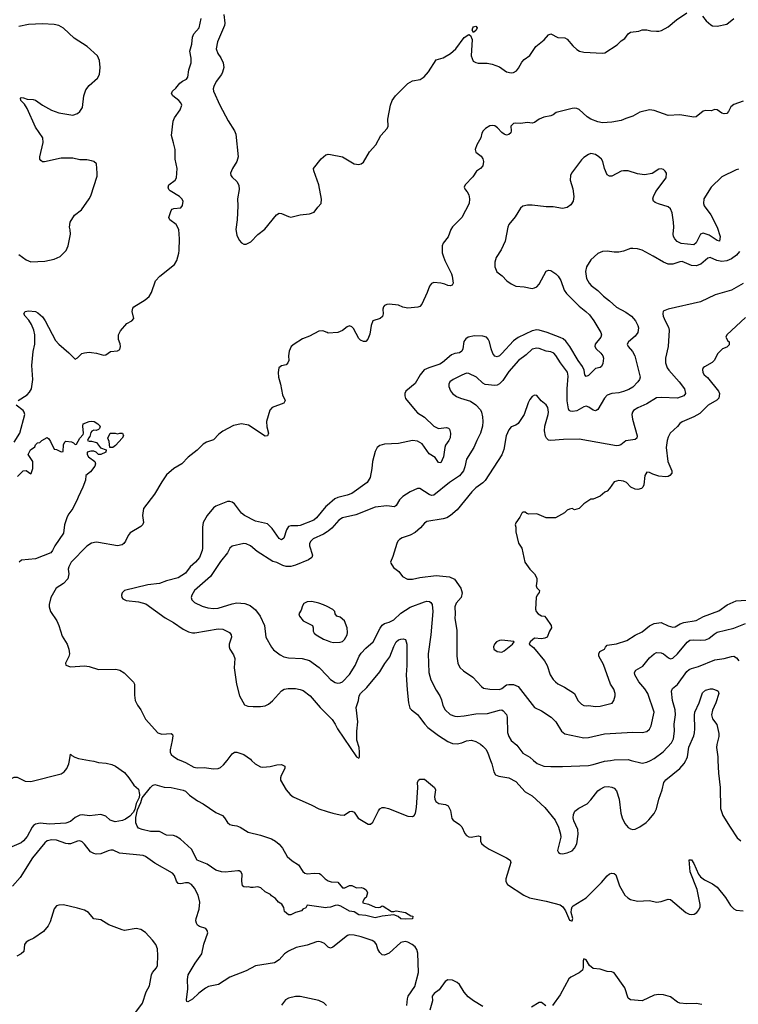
# Model space of a CAD drawing. Header units: inches. Extents: x 1678809 to 1859548, y 384609 to 522868.
# Tile 339 of 386: x 1807376 to 1813509, y 457919 to 466319. Entities that reach past the tile are written whole.
import ezdxf

# ---------------------------------------------------------------- set-up
doc = ezdxf.new("R2010")
doc.units = ezdxf.units.IN
doc.header["$MEASUREMENT"] = 0
for name, color, linetype in [('B8405', 7, 'Continuous'), ('B8406', 7, 'Continuous'), ('B8415', 7, 'Continuous'), ('B8416', 7, 'Continuous')]:
    doc.layers.add(name, color=color, linetype=linetype)

msp = doc.modelspace()

# ---------------------------------------------------------------- linework, layer by layer
at = {"layer": 'B8405', "color": 5}
for points, elevation in [([(1806804.7, 460000), (1806817.1, 459977.1), (1806843.1, 459950), (1806924.9, 459904.9), (1806970, 459868.5), (1807030, 459830.4), (1807154.9, 459794.9), (1807190, 459788.2), (1807230, 459794.4), (1807286, 459834), (1807330, 459856.4), (1807355.8, 459855.8), (1807422.4, 459822.4), (1807470, 459820.3), (1807730, 459885.7), (1807756.9, 459903.1), (1807779.1, 459930), (1807794.3, 459970), (1807799.9, 460000)], 260), ([(1807971.7, 460000), (1808010, 459992.9), (1808050, 459980.9), (1808115.3, 459975.3), (1808163.7, 459963.7), (1808194.4, 459950), (1808270, 459896.5), (1808308.9, 459850), (1808349.3, 459789.3), (1808390, 459753.4), (1808399.6, 459710), (1808397.2, 459682.8), (1808370, 459632.7), (1808359.6, 459580.4), (1808344.1, 459555.9), (1808315.1, 459524.9), (1808280.4, 459499.6), (1808252.7, 459487.3), (1808190, 459476.9), (1808148.8, 459488.8), (1808110, 459525.1), (1808070, 459537.6), (1807972.3, 459527.7), (1807910, 459536.9), (1807890, 459533.7), (1807850, 459513.1), (1807810, 459479.3), (1807770, 459463.1), (1807630, 459454.6), (1807550, 459465), (1807510, 459454.5), (1807494.7, 459445.3), (1807481.7, 459430), (1807439.1, 459350), (1807410, 459312.8), (1807390, 459297.4), (1807290, 459255.1)], 260), ([(1808750.7, 460000), (1808790, 459983.1), (1808863.4, 459943.4), (1808890, 459936.1), (1808950, 459940.7), (1809030, 459927.1), (1809070, 459930.2), (1809090, 459940.2), (1809116.7, 459963.3), (1809145.5, 460000)], 280), ([(1809355.5, 460000), (1809385.3, 459970), (1809430, 459946.4), (1809450, 459942.3), (1809513.4, 459946.6), (1809570, 459960.9), (1809610, 459965.3), (1809639.1, 459950), (1809640.4, 459930), (1809607.2, 459870), (1809601.1, 459850), (1809602.4, 459830), (1809650.4, 459750), (1809683.8, 459710), (1809710, 459690.4), (1809870, 459618.9), (1809930, 459586.9), (1810000, 459564.7)], 280), ([(1810000, 458743.8), (1809990, 458742.7), (1809830, 458766), (1809818, 458742), (1809794, 458730), (1809782, 458718), (1809730, 458702), (1809690, 458682), (1809670, 458682), (1809635.3, 458710), (1809630, 458746), (1809614.6, 458774.6), (1809586, 458790), (1809560.4, 458820.4), (1809525.6, 458845.6), (1809517.2, 458857.2), (1809470, 458878), (1809433.6, 458913.6), (1809410, 458922), (1809370, 458915.3), (1809350, 458915.3), (1809330, 458922), (1809310, 458919), (1809290, 458922), (1809278, 458930), (1809272.7, 458970), (1809275.1, 459030), (1809264, 459050), (1809250, 459057), (1809236.6, 459056.6), (1809130, 459045.6), (1809097.2, 459050), (1809050, 459064.4), (1808976, 459116), (1808890, 459149.8), (1808841.3, 459241.3), (1808747.2, 459327.2), (1808710.8, 459350.8), (1808690, 459358.3), (1808630, 459363), (1808570, 459392.6), (1808493.9, 459393.9), (1808422, 459410), (1808390, 459422), (1808377.5, 459437.5), (1808366.7, 459466.7), (1808367.2, 459512.8), (1808380.4, 459579.6), (1808410, 459642), (1808420.6, 459679.4), (1808493.6, 459770), (1808510, 459786.4), (1808530, 459795.3), (1808610, 459772), (1808670, 459767.7), (1808770, 459746.4), (1808790, 459736.3), (1808824.1, 459704.1), (1808894.9, 459654.9), (1808941.6, 459630), (1809050, 459554.6), (1809107.3, 459530), (1809125.5, 459510), (1809150, 459470.8), (1809170, 459454), (1809190, 459446.8), (1809230, 459442), (1809258.8, 459430), (1809326.3, 459386.3), (1809430, 459362.4), (1809526, 459330), (1809559.1, 459310), (1809590, 459284.9), (1809618.4, 459250), (1809659.7, 459179.7), (1809702.4, 459142.4), (1809755.3, 459110), (1809792.8, 459052.7), (1809810, 459038.4), (1809830, 459032), (1809890, 459039.1), (1809933.7, 459033.7), (1809946.4, 459026.4), (1809982, 458990), (1810000, 458978)], 260), ([(1810000, 458415.6), (1809976.9, 458436.9), (1809950.6, 458450.6), (1809930, 458454.8), (1809910, 458451.7), (1809830, 458423.2), (1809736.8, 458403.2), (1809670, 458372.7), (1809637.4, 458350), (1809590, 458297.6), (1809550, 458273.6), (1809390, 458247), (1809310, 458204.2), (1809169.5, 458150.5), (1809072.6, 458087.4), (1808987.8, 458072.2), (1808962, 458058), (1808905.2, 458014.8), (1808850, 457963.1), (1808810, 457939.3), (1808802.9, 457942.9), (1808798.6, 457958.6), (1808810.9, 458050.9), (1808807.6, 458130), (1808814.2, 458170), (1808874.6, 458270), (1808929.8, 458350), (1808947.2, 458432.8), (1808981.2, 458530), (1808977.2, 458550), (1808964.5, 458564.5), (1808910, 458582.9), (1808894.5, 458594.5), (1808884.7, 458610), (1808880.5, 458630), (1808882.6, 458650), (1808908, 458732), (1808914.4, 458790), (1808898.5, 458850), (1808869.2, 458909.2), (1808841.6, 458941.6), (1808815.9, 458955.9), (1808790, 458956.2), (1808750, 458947.7), (1808730, 458949.7), (1808715.1, 458970), (1808698, 459018), (1808678.9, 459038.9), (1808530, 459124.2), (1808450, 459179.3), (1808430, 459187.9), (1808228.8, 459208.8), (1808173.3, 459233.3), (1808155.3, 459235.3), (1808130, 459229.1), (1808070, 459203.1), (1808030, 459201.1), (1808010, 459204.7), (1807980.3, 459220.3), (1807930, 459286), (1807910, 459304.8), (1807890, 459313.5), (1807870, 459312.1), (1807810.7, 459289.3), (1807790, 459287.3), (1807770, 459289.9), (1807690, 459319.6), (1807650, 459323), (1807610, 459312.4), (1807590, 459295.3), (1807484.7, 459170), (1807379.3, 459000.7), (1807314.4, 458925.6)], 280), ([(1808366.8, 457853.2), (1808424.5, 457930), (1808455.3, 458024.7), (1808484.1, 458075.9), (1808500.2, 458170), (1808510.7, 458190), (1808543.5, 458230), (1808552.2, 458250), (1808556.3, 458336.3), (1808552.2, 458392.2), (1808537.6, 458430), (1808510, 458466.6), (1808450, 458532.3), (1808410, 458558), (1808370, 458566), (1808270.5, 458549.5), (1808250, 458554), (1808137.1, 458597.1), (1808070, 458639.5), (1808009.7, 458649.7), (1807962.3, 458702.3), (1807930, 458722), (1807870, 458740.7), (1807750, 458767), (1807710, 458764.5), (1807690, 458758), (1807670, 458732.7), (1807636.7, 458623.3), (1807619.7, 458590), (1807580.1, 458539.9), (1807497.4, 458482.6), (1807455.5, 458464.5), (1807431.6, 458448.4), (1807418.5, 458430), (1807410.2, 458370), (1807390, 458349), (1807350.8, 458329.2)], 320), ([(1809995.8, 457910), (1809971.6, 457931.6), (1809930, 457952), (1809770, 457985.7), (1809730, 457986.4), (1809670, 457971.9), (1809643.8, 457956.2), (1809609.3, 457910.7)], 320)]:
    msp.add_lwpolyline(points, dxfattribs=dict(at, elevation=elevation))
at = {"layer": 'B8406', "color": 5}
for points, elevation in [([(1807363, 463070), (1807440.5, 463119.5), (1807460.2, 463139.8), (1807475.8, 463170), (1807487.1, 463250), (1807479.8, 463370), (1807491.9, 463488.1), (1807506.6, 463550), (1807506.6, 463630), (1807496.8, 463670), (1807477.3, 463717.3), (1807455, 463755), (1807421.6, 463790), (1807412.7, 463810), (1807424, 463830), (1807450, 463835.5), (1807510, 463828.4), (1807530, 463817.6), (1807570, 463783.7), (1807594.4, 463750), (1807681.1, 463581.1), (1807709.1, 463550), (1807796.9, 463476.9), (1807850, 463423), (1807870, 463433), (1807907, 463470), (1807930, 463477.7), (1807970, 463483.2), (1807990, 463480.8), (1808033, 463473), (1808090, 463455.5), (1808110, 463458.8), (1808150, 463487.3), (1808210, 463492.4), (1808230, 463506.4), (1808236.4, 463530), (1808233.2, 463553.2), (1808218.9, 463590), (1808219.7, 463630), (1808237, 463663), (1808290, 463727.7), (1808332.7, 463750), (1808349.6, 463770), (1808335.6, 463830), (1808341.2, 463858.8), (1808349.6, 463870), (1808447.8, 463930), (1808481.6, 463958.4), (1808502, 463990), (1808534, 464090), (1808573.6, 464130), (1808696.4, 464230), (1808716.5, 464263.5), (1808733.4, 464326.6), (1808738.6, 464350), (1808739.8, 464450), (1808734.2, 464530), (1808710.6, 464570.6), (1808657, 464610), (1808649.6, 464630), (1808669.6, 464690.3), (1808678.4, 464701.6), (1808691.7, 464708.3), (1808750, 464714.8), (1808766.8, 464733.2), (1808771.8, 464770), (1808760.9, 464790), (1808739.3, 464810), (1808659.5, 464859.5), (1808649.6, 464870), (1808643, 464890), (1808649.8, 464910.2), (1808703.7, 464950), (1808713.3, 464970), (1808719.7, 465050), (1808701.7, 465130), (1808702, 465210), (1808690, 465269), (1808671.1, 465330), (1808685.8, 465454.2), (1808698.7, 465481.3), (1808744.4, 465550), (1808758.9, 465590), (1808751.2, 465610), (1808735.1, 465630), (1808684.5, 465670), (1808672, 465690), (1808679.5, 465710), (1808710, 465734.9), (1808744, 465776), (1808766.3, 465793.7), (1808799.3, 465810), (1808811.2, 465828.8), (1808819.7, 465890), (1808838.9, 465950), (1808838.7, 465990), (1808827, 466050), (1808845.6, 466110), (1808849.6, 466170), (1808861, 466199), (1808907.1, 466250), (1808925, 466330)], 280), ([(1809118, 466362), (1809126, 466290), (1809124.2, 466270), (1809064, 466130), (1809053.4, 466070), (1809066.3, 466030), (1809092.7, 465992.7), (1809113.8, 465950), (1809117.1, 465910), (1809107.5, 465870), (1809097.5, 465850), (1809053.4, 465790), (1809033.7, 465750), (1809027.4, 465730), (1809028.8, 465710), (1809084.4, 465590), (1809155.8, 465455.8), (1809209.1, 465369.1), (1809220.6, 465340.6), (1809240.8, 465150), (1809230.2, 465109.8), (1809191.8, 465050), (1809174.9, 465010), (1809179.3, 464990), (1809190, 464974), (1809230, 464938), (1809246.4, 464906.4), (1809248.9, 464870), (1809235.3, 464790), (1809237.8, 464730), (1809231.5, 464610), (1809219.6, 464530), (1809230, 464480.7), (1809250, 464437.1), (1809270, 464414.4), (1809290, 464404.4), (1809310, 464404.4), (1809350, 464422.4), (1809410, 464487.2), (1809468, 464532), (1809566.5, 464653.5), (1809590, 464668.2), (1809610, 464666.4), (1809670, 464639.3), (1809690, 464634.9), (1809770, 464652.7), (1809850, 464662), (1809890, 464676), (1809920.1, 464719.9), (1809949.2, 464750), (1809951.7, 464788.3), (1809929.8, 464909.8), (1809885.6, 465030), (1809883.7, 465050), (1809950, 465132), (1809990, 465165.3), (1810000, 465167.8)], 280), ([(1807370, 464315.8), (1807430, 464268.9), (1807471.9, 464251.9), (1807590, 464258.7), (1807670, 464274.9), (1807720.5, 464299.5), (1807772.3, 464350), (1807789.5, 464390.5), (1807809.4, 464490), (1807807.2, 464527.2), (1807800.9, 464550), (1807806, 464590), (1807845.2, 464650), (1807902.4, 464697.6), (1807969.7, 464790.3), (1807983.8, 464816.2), (1808036.6, 464983.4), (1808038.7, 465010), (1808032, 465090), (1808010, 465109.3), (1807990, 465115.6), (1807950, 465123), (1807890, 465124.4), (1807830, 465136.1), (1807730, 465136.1), (1807587.3, 465107.3), (1807570, 465107.1), (1807556, 465116), (1807547.9, 465128), (1807546.8, 465150), (1807575.8, 465270), (1807572.4, 465310), (1807510, 465402.4), (1807441.2, 465561.2), (1807417.6, 465597.6), (1807384.7, 465630), (1807382.7, 465650), (1807390, 465654.4), (1807407.7, 465652.3), (1807441.1, 465641.1), (1807490, 465639), (1807510, 465632.6), (1807570, 465590.3), (1807646.5, 465546.5), (1807710, 465523.2), (1807830, 465504.7), (1807870, 465517.4), (1807890, 465536.5), (1807911.6, 465570), (1807922.6, 465670), (1807940.8, 465719.2), (1807970, 465756.9), (1808038.9, 465821.1), (1808056.3, 465850), (1808063.5, 465910), (1808058, 465970), (1808039.6, 466010), (1807951.1, 466090), (1807840.7, 466160.7), (1807750, 466247), (1807710, 466269), (1807670, 466277.4), (1807570, 466284.4), (1807450, 466276.2), (1807370, 466261.7)], 320), ([(1810000, 463649.1), (1809963.7, 463663.7), (1809930, 463662), (1809850, 463618.8), (1809790, 463595.6), (1809717.3, 463550), (1809693.4, 463530), (1809676.3, 463490), (1809670.6, 463450), (1809673, 463410), (1809666, 463390), (1809650, 463374), (1809610, 463366), (1809587.3, 463350), (1809581.6, 463310), (1809584.4, 463270), (1809602.6, 463210), (1809618, 463118), (1809640.5, 463070), (1809630, 463047.6), (1809530.7, 463010), (1809511.6, 462988.5), (1809481.5, 462890), (1809485.5, 462845.5), (1809501, 462790), (1809492, 462770), (1809470, 462765.2), (1809330, 462858.4), (1809270, 462869.6), (1809202, 462858), (1809110, 462807.3), (1809077.1, 462782.9), (1809030, 462734), (1808970, 462715.6), (1808941.8, 462698.2), (1808890, 462645.6), (1808812.9, 462587.1), (1808760.7, 462530), (1808690.4, 462489.6), (1808630, 462434.5), (1808590, 462377), (1808526.3, 462270), (1808432.7, 462150), (1808424.9, 462090), (1808432.7, 462030), (1808424, 462010), (1808410, 461996), (1808319.8, 461940.2), (1808301.6, 461918.4), (1808280.5, 461870), (1808264, 461850), (1808250, 461839.5), (1808210, 461829.6), (1808050, 461859.8), (1808030, 461861.7), (1807990, 461853.7), (1807950, 461828), (1807816.5, 461690), (1807795.3, 461650), (1807790.4, 461630), (1807794.6, 461590), (1807786, 461550), (1807750, 461509.6), (1807688, 461470), (1807643.1, 461390), (1807628.4, 461330), (1807628.4, 461310), (1807639.3, 461270), (1807692.7, 461190), (1807710, 461151.3), (1807738.6, 461058.5), (1807780.4, 460990), (1807796.4, 460950), (1807802, 460910), (1807795.2, 460884.8), (1807766.8, 460830), (1807771.1, 460811.1), (1807810, 460798.8), (1807930, 460807), (1807970, 460800.3), (1808050, 460776), (1808197, 460777), (1808232, 460770), (1808267.9, 460747.9), (1808348, 460668), (1808357.3, 460650), (1808355.9, 460555.9), (1808363, 460510), (1808382, 460470), (1808410.3, 460430.3), (1808450.4, 460350.4), (1808553.7, 460233.7), (1808590, 460224.9), (1808670, 460230.7), (1808679.9, 460219.9), (1808684, 460210), (1808677.8, 460170), (1808659, 460090), (1808660.3, 460070), (1808670, 460050.6), (1808690, 460033.7), (1808730, 460008.9), (1808750.7, 460000)], 280), ([(1807330, 462715.2), (1807376.5, 462790), (1807418.9, 462950), (1807414.8, 462970), (1807404.8, 462984.8), (1807346.6, 463030)], 280), ([(1807357.5, 462422.5), (1807406.6, 462470), (1807432.5, 462472.5), (1807470, 462444.7), (1807472.9, 462447.1), (1807489.3, 462490.7), (1807489.3, 462549.3), (1807449.3, 462610), (1807469.4, 462650), (1807504, 462676), (1807510, 462692), (1807528, 462710), (1807548, 462712), (1807566, 462730), (1807610, 462754), (1807623.6, 462743.6), (1807639.8, 462719.8), (1807670, 462654), (1807690, 462652), (1807730, 462632), (1807746, 462634), (1807748.9, 462691.1), (1807762, 462718), (1807770, 462722), (1807816.9, 462716.9), (1807834, 462710), (1807850, 462694), (1807862, 462698), (1807888.7, 462750), (1807919, 462781), (1807922, 462790), (1807915.3, 462850), (1807918, 462870), (1807968, 462890), (1807993.2, 462893.2), (1808012, 462890), (1808042, 462870), (1808062, 462850), (1808058, 462830), (1808050, 462822), (1808030, 462815.3), (1808010, 462818), (1807991.6, 462808.4), (1807983.6, 462796.4), (1807976, 462764), (1807962, 462750), (1807954, 462730), (1807970, 462722), (1807990, 462722), (1808030.9, 462710.9), (1808066, 462666), (1808114, 462650), (1808111.3, 462630), (1808070, 462609), (1808050, 462608.7), (1808030, 462628.7), (1808010, 462639), (1807982, 462638), (1807952, 462628), (1807951.3, 462610), (1807962, 462590), (1808018, 462550), (1808022.8, 462530), (1808018.8, 462510), (1807979.1, 462460.9), (1807942, 462430), (1807938, 462390), (1807914.8, 462330), (1807874, 462246), (1807870.7, 462230), (1807830.5, 462150), (1807796, 462104), (1807782.3, 462077.7), (1807758.9, 462010), (1807750, 461939.3), (1807675.3, 461830), (1807657.4, 461790), (1807641.3, 461770), (1807510, 461720.3), (1807392.2, 461707.8), (1807370.7, 461690)], 260), ([(1810000, 462173.9), (1809990, 462165.6), (1809910.1, 462069.9), (1809887.4, 462050), (1809770, 462004.5), (1809750, 462000.5), (1809690, 462000.9), (1809670, 461994.3), (1809652.8, 461967.2), (1809630, 461895.1), (1809610, 461882.4), (1809590, 461893.3), (1809530, 461977.7), (1809490, 462018.3), (1809390, 462041.5), (1809295.1, 462090), (1809270, 462109.6), (1809210, 462189.7), (1809190, 462203.9), (1809170, 462209.8), (1809150, 462207.9), (1809050.4, 462170), (1809030, 462153.3), (1808976.5, 462090), (1808941.7, 462030), (1808935.6, 461990), (1808936.9, 461810), (1808934, 461790), (1808911.2, 461730), (1808875.5, 461690), (1808830.1, 461649.9), (1808790, 461595.8), (1808730, 461556.8), (1808630, 461531.3), (1808570, 461509), (1808470, 461497.3), (1808271, 461450), (1808250.6, 461430), (1808244.4, 461410), (1808248.2, 461390), (1808257.1, 461377.1), (1808283.7, 461363.7), (1808390, 461353.1), (1808454.1, 461334.1), (1808617.2, 461217.2), (1808690, 461176.5), (1808770, 461119), (1808816.7, 461096.7), (1808850, 461088), (1808870, 461088), (1809070, 461123.6), (1809110, 461118), (1809167.7, 461090), (1809181.6, 461070), (1809184.9, 461050), (1809164, 460990), (1809165.3, 460970), (1809170.3, 460950), (1809201.2, 460901.2), (1809211.6, 460870), (1809207.4, 460790), (1809227.6, 460650), (1809252.9, 460550), (1809294.2, 460474.2), (1809323.1, 460463.1), (1809370, 460459.8), (1809430, 460458.8), (1809470, 460466), (1809499.2, 460480.8), (1809533.3, 460506.7), (1809610, 460592), (1809632.3, 460607.7), (1809667.1, 460612.9), (1809730, 460612.7), (1809770, 460604.9), (1809794.8, 460594.8), (1809855.8, 460550), (1809941.3, 460450), (1810000, 460391.6)], 320), ([(1810000, 461948.3), (1809970, 461928.7), (1809881.6, 461890), (1809860.3, 461870), (1809850.3, 461850), (1809850.3, 461830), (1809874, 461750), (1809868.2, 461730), (1809842, 461710), (1809730, 461664.8), (1809690, 461654.6), (1809650, 461654.6), (1809622, 461662), (1809570, 461688), (1809538, 461698), (1809402.8, 461782.8), (1809346, 461830), (1809310, 461848), (1809290, 461851.1), (1809190, 461827.3), (1809170.3, 461809.7), (1809150.2, 461769.8), (1809090, 461696.3), (1809005.5, 461570), (1808868.7, 461450), (1808844.9, 461410), (1808840.4, 461390), (1808845.5, 461370), (1808866.8, 461346.8), (1808934.5, 461314.5), (1808981.8, 461301.8), (1809030, 461295.2), (1809070, 461298.6), (1809190, 461336.5), (1809230, 461344.5), (1809297.6, 461337.6), (1809342.2, 461322.2), (1809390, 461284.4), (1809429.3, 461229.3), (1809464.6, 461150), (1809477.6, 461050), (1809524.6, 460964.6), (1809542.8, 460942.7), (1809599.4, 460899.4), (1809630, 460883.6), (1809670, 460876.1), (1809787.9, 460867.9), (1809850, 460851.6), (1809932.8, 460792.8), (1810000, 460720.9)], 340), ([(1810000, 461311.7), (1809970, 461327), (1809930, 461342), (1809870, 461354.5), (1809830, 461352.3), (1809802, 461338), (1809790, 461318), (1809779.1, 461280.9), (1809758, 461250), (1809762.8, 461230), (1809796, 461190), (1809876, 461150), (1809882, 461130), (1809882, 461102), (1809890, 461084), (1809906.8, 461070), (1809970, 461034.9), (1810000, 461022.7)], 360), ([(1807799.9, 460000), (1807810, 460054), (1807821.4, 460041.4), (1807846.7, 460026.7), (1807877.4, 460017.4), (1807971.7, 460000)], 260), ([(1809145.5, 460000), (1809190, 460056.9), (1809210, 460070.2), (1809230, 460071), (1809290.5, 460050), (1809345.5, 460010), (1809355.5, 460000)], 280)]:
    msp.add_lwpolyline(points, dxfattribs=dict(at, elevation=elevation))
at = {"layer": 'B8406', "color": 5, "elevation": 260}
msp.add_lwpolyline([(1808170, 462668.7), (1808146, 462670), (1808140.4, 462720.4), (1808128, 462750), (1808148, 462790), (1808190, 462792), (1808210, 462784.7), (1808230, 462792), (1808254, 462790), (1808262, 462770), (1808252, 462750), (1808194.4, 462685.6)], close=True, dxfattribs=at)
at = {"layer": 'B8415', "color": 5}
for points, elevation in [([(1811393.7, 460000), (1811404.4, 459970), (1811422.4, 459902.4), (1811437.7, 459877.7), (1811465.9, 459865.9), (1811550, 459852.2), (1811610, 459820.8), (1811690, 459732.4), (1811750, 459698), (1811857.7, 459597.7), (1811947.4, 459490), (1811975.3, 459430), (1811992.4, 459370), (1811993.8, 459346.2), (1811966, 459230), (1811975.2, 459215.2), (1811990, 459206), (1812010, 459203.8), (1812048, 459210), (1812090, 459228.2), (1812110, 459250.7), (1812130.9, 459289.1), (1812141.4, 459370), (1812138.8, 459410), (1812105.2, 459485.2), (1812099.3, 459510), (1812102, 459538), (1812114.6, 459565.4), (1812147.1, 459592.9), (1812218, 459630), (1812250, 459662.4), (1812310, 459739.1), (1812330, 459755.5), (1812366.3, 459773.6), (1812398.6, 459778.6), (1812430, 459772.9), (1812450, 459762), (1812470, 459739.3), (1812493.4, 459670), (1812507.2, 459550), (1812518.6, 459510), (1812541.4, 459461.4), (1812570, 459428.7), (1812590, 459415.3), (1812610, 459410.3), (1812630, 459412), (1812670, 459432.2), (1812722.9, 459470), (1812747, 459493), (1812790, 459546.7), (1812810, 459585.5), (1812832.2, 459670), (1812860.7, 459750), (1812872.6, 459810), (1812890, 459833.7), (1813010.9, 459930), (1813046.4, 459973.6), (1813061.5, 460000)], 320), ([(1811762.1, 460000), (1811793.6, 459973.6), (1811850, 459952), (1811910, 459947), (1812010, 459947.2), (1812230, 459956.5), (1812270, 459964.2), (1812366.1, 459993.9), (1812417.3, 460000)], 340), ([(1812595, 460000), (1812690, 459975.3), (1812730, 459984.2), (1812758.7, 460000)], 340), ([(1813335.8, 460000), (1813340.6, 459890), (1813355.4, 459770), (1813357.6, 459590), (1813378.5, 459530), (1813438.9, 459430), (1813500.4, 459340.4), (1813530, 459313.7)], 320), ([(1810000, 459564.7), (1810050, 459548.8), (1810110, 459535.5), (1810146, 459534), (1810190, 459563.8), (1810210, 459566.7), (1810230, 459559.5), (1810266.3, 459506.3), (1810350, 459455.2), (1810370, 459454.9), (1810390, 459474.3), (1810438.5, 459570), (1810450, 459586.3), (1810470, 459597.8), (1810490, 459598), (1810524.2, 459590), (1810690, 459524.7), (1810730, 459521.1), (1810744, 459530), (1810753.6, 459550), (1810761.9, 459598.1), (1810773.5, 459770), (1810771.8, 459810), (1810779.3, 459830), (1810790, 459839.1), (1810830, 459838.4), (1810915.5, 459770), (1810923.8, 459750), (1810916, 459690), (1810918.3, 459670), (1810927.2, 459650), (1810952.3, 459632.3), (1811010, 459622.6), (1811032.4, 459612.4), (1811053.4, 459573.4), (1811065.1, 459505.1), (1811075.5, 459490), (1811130, 459452.2), (1811150, 459432.7), (1811175.6, 459375.6), (1811190, 459359.1), (1811210, 459347.2), (1811230, 459346), (1811290, 459356.5), (1811310, 459350.4), (1811310.3, 459310), (1811318.3, 459290), (1811339.6, 459270), (1811382.6, 459242.6), (1811531.4, 459170), (1811561.6, 459150), (1811569.3, 459130), (1811525.4, 458990), (1811526.2, 458966.2), (1811540.6, 458940.6), (1811678, 458850), (1811726.7, 458826.7), (1811870, 458797.7), (1811990, 458767), (1812012, 458752), (1812035.3, 458715.3), (1812070, 458638.4), (1812086.8, 458630), (1812091.1, 458630), (1812096.1, 458650), (1812083.3, 458703.3), (1812084.7, 458730), (1812091.3, 458750), (1812100.5, 458759.5), (1812211.7, 458828.4), (1812342, 458958), (1812390, 459014.4), (1812410, 459032.7), (1812430, 459038), (1812450, 459035.5), (1812463.4, 459023.4), (1812494.9, 458930), (1812541.6, 458850), (1812566.8, 458826.8), (1812590, 458814.7), (1812650, 458799.2), (1812750, 458804.2), (1812811.7, 458791.7), (1812850, 458795.6), (1812910, 458816.9), (1812930, 458813.1), (1813061.6, 458701.6), (1813090, 458687.8), (1813110, 458684), (1813132.5, 458687.5), (1813156.4, 458703.6), (1813173.8, 458726.2), (1813183.5, 458750), (1813184.8, 458770), (1813158.2, 458898.2), (1813098, 459050), (1813089.7, 459150.3), (1813109, 459151), (1813130, 459120.7), (1813169.1, 459029.1), (1813187, 459007), (1813220.7, 458980.7), (1813290, 458946.5), (1813330, 458919.3), (1813399.8, 458830), (1813441.8, 458761.8), (1813470, 458733.4), (1813490, 458722.4), (1813550, 458718)], 280), ([(1810000, 458978), (1810010, 458971.3), (1810034.6, 458965.4), (1810090, 458962), (1810130, 458914), (1810150, 458914), (1810190, 458934), (1810210, 458934), (1810251.6, 458911.6), (1810290, 458916), (1810310.7, 458910.7), (1810334.4, 458894.4), (1810346, 458870), (1810332, 458830), (1810319.6, 458820.4), (1810303.6, 458796.4), (1810306, 458786), (1810354.4, 458774.4), (1810410, 458746.8), (1810435.5, 458744.5), (1810452.5, 458747.5), (1810470, 458758), (1810476.9, 458756.9), (1810550, 458711.3), (1810570, 458711.3), (1810590, 458718), (1810670, 458702), (1810714.8, 458674.8), (1810732, 458670), (1810730, 458649), (1810670, 458646), (1810630, 458649.5), (1810607, 458667), (1810570, 458681.2), (1810470, 458672.3), (1810410, 458658), (1810330, 458678), (1810270, 458681.2), (1810230, 458709.2), (1810190, 458713.2), (1810115.6, 458755.6), (1810090, 458764.2), (1810070, 458763), (1810030, 458747), (1810000, 458743.8)], 260), ([(1810680.5, 457910), (1810684.8, 457964.8), (1810692.5, 457990), (1810748.3, 458071.7), (1810779.6, 458190), (1810774.1, 458354.1), (1810765.6, 458385.6), (1810750, 458409.8), (1810726.6, 458430), (1810690, 458449.8), (1810665.1, 458454.9), (1810630, 458445.7), (1810530, 458355.8), (1810490, 458337.4), (1810470, 458342), (1810450, 458360.5), (1810433.3, 458390), (1810421.4, 458430), (1810408.2, 458450), (1810383.2, 458463.2), (1810290, 458494.9), (1810230.2, 458509.8), (1810190, 458511.1), (1810174.4, 458505.6), (1810050, 458406), (1810030, 458398.7), (1810010, 458406.3), (1810000, 458415.6)], 280), ([(1813197.8, 457917.8), (1813150, 457927.5), (1813070, 457923.5), (1813010, 457928.5), (1812990, 457936.4), (1812930, 457983.8), (1812870, 458000.1), (1812830, 458001.5), (1812790, 457996.5), (1812690, 457949.2), (1812590, 457957.3), (1812570, 457971.8), (1812540.1, 458060.1), (1812450, 458186.6), (1812430, 458195.6), (1812390, 458198.7), (1812330, 458218.7), (1812270, 458225.3), (1812238.5, 458250), (1812210, 458298), (1812190, 458306), (1812185, 458290), (1812186.4, 458233.6), (1812178.4, 458210), (1812150, 458187), (1812081, 458150), (1812063.9, 458136.1), (1811990, 457999), (1811923, 457910)], 280), ([(1811330, 457901.2), (1811249.3, 457949.3), (1811203.6, 457983.6), (1811170, 458021.5), (1811130, 458087.6), (1811110, 458106.5), (1811070, 458125), (1811030, 458128.6), (1811006.7, 458113.3), (1810957.1, 458042.9), (1810914.9, 458010), (1810896.9, 457990), (1810899.3, 457950), (1810876.9, 457870)], 280), ([(1811865.6, 457905.6), (1811830, 457934.5), (1811810, 457934.5), (1811743.9, 457896.1)], 280)]:
    msp.add_lwpolyline(points, dxfattribs=dict(at, elevation=elevation))
at = {"layer": 'B8416', "color": 5}
for points, elevation in [([(1810000, 465167.8), (1810010, 465170.2), (1810030, 465169), (1810130, 465148.9), (1810230, 465087.7), (1810270, 465083.6), (1810290, 465090.3), (1810310, 465104.4), (1810360.5, 465190), (1810415.8, 465250), (1810459.2, 465330), (1810512, 465390), (1810520.3, 465410), (1810519.2, 465470), (1810540.3, 465590), (1810555.6, 465630), (1810582.7, 465670), (1810690, 465774.9), (1810730, 465797.4), (1810792.8, 465807.2), (1810829.6, 465830), (1810865.3, 465874.7), (1810930, 465974.8), (1810990, 465991.8), (1811054.3, 466030), (1811098, 466070), (1811170, 466166), (1811210, 466191), (1811224.7, 466184.7), (1811238.8, 466150), (1811230.4, 466010), (1811246, 465966), (1811270, 465952.2), (1811288.1, 465948.1), (1811367.2, 465947.2), (1811410, 465939.3), (1811470, 465915.8), (1811530, 465874.6), (1811570, 465865.5), (1811591.5, 465868.5), (1811616.5, 465883.5), (1811634.3, 465905.7), (1811662.6, 465957.4), (1811681.4, 465978.6), (1811730, 466014), (1811781.5, 466090), (1811852.1, 466147.9), (1811890, 466190.3), (1811910, 466198.4), (1811970, 466166.7), (1812030, 466163.8), (1812050, 466153.4), (1812096, 466096), (1812130, 466064.9), (1812154.8, 466050), (1812190, 466041.5), (1812350, 466031.8), (1812370, 466035.3), (1812475.8, 466104.2), (1812510, 466138), (1812541.3, 466158.7), (1812570, 466198), (1812588.6, 466211.4), (1812659.3, 466220.7), (1812690, 466232), (1812728.4, 466231.6), (1812763.5, 466223.5), (1812810, 466220.7), (1812830, 466220.7), (1812852.5, 466227.5), (1812910, 466258.8), (1812982.3, 466317.7), (1813070, 466377.1)], 280), ([(1813204.9, 466350), (1813236.3, 466310), (1813274.2, 466274.2), (1813290, 466265.5), (1813330, 466264.4), (1813410, 466280.3), (1813470, 466327.3)], 280), ([(1813550, 465624.5), (1813470, 465595.3), (1813444.5, 465575.5), (1813426, 465534), (1813410, 465518), (1813390, 465515.3), (1813370, 465522), (1813330, 465548.7), (1813310, 465553.2), (1813278, 465542), (1813230, 465542.7), (1813210, 465537.2), (1813151, 465490), (1813130, 465487.8), (1813010, 465506.2), (1812910, 465501.7), (1812790, 465542.9), (1812750, 465549.6), (1812670, 465529.7), (1812610, 465496.3), (1812550, 465476.9), (1812510, 465458), (1812430, 465443.1), (1812350, 465438.3), (1812310, 465446.4), (1812250, 465469.8), (1812220.4, 465490), (1812151.1, 465551.1), (1812130, 465560.3), (1812110, 465562.8), (1812090, 465561.4), (1811953.8, 465526.2), (1811930, 465507), (1811910, 465497.6), (1811850, 465485.6), (1811811, 465470), (1811770, 465440.7), (1811750, 465437), (1811710, 465442.7), (1811650, 465432.3), (1811610, 465436.2), (1811590, 465431.6), (1811567.7, 465410), (1811571.3, 465370), (1811566.8, 465353.2), (1811550, 465339), (1811530, 465332.7), (1811510, 465340.9), (1811490, 465356.2), (1811454.9, 465394.9), (1811430, 465414), (1811410, 465416.4), (1811390, 465412.3), (1811352.4, 465390), (1811332, 465370), (1811321.1, 465350), (1811311.8, 465310), (1811279, 465250), (1811264.9, 465210), (1811270, 465188), (1811314.3, 465154.3), (1811330, 465130.7), (1811333.8, 465110), (1811329, 465071), (1811310.4, 465050), (1811273.6, 465026.4), (1811242.5, 464977.5), (1811176.9, 464910), (1811168.7, 464890), (1811177.6, 464870), (1811195.8, 464850), (1811210, 464824.7), (1811216.4, 464790), (1811212.2, 464750), (1811149.2, 464630), (1811069.4, 464550.6), (1811055.6, 464530), (1811032.4, 464467.6), (1810989.1, 464410.9), (1810982.6, 464390), (1810982.3, 464330), (1810990, 464302.8), (1811003.7, 464263.7), (1811061.3, 464150), (1811066.7, 464130), (1811074.9, 464070), (1811067.5, 464052.5), (1811050, 464047.8), (1811030, 464049.7), (1811003.5, 464063.5), (1810970, 464071.3), (1810910, 464076.3), (1810890, 464069.5), (1810873.9, 464046.1), (1810853.8, 463990), (1810807.1, 463892.9), (1810790, 463871.6), (1810774.4, 463865.6), (1810690, 463858.7), (1810646.9, 463866.9), (1810610, 463882.4), (1810530, 463892.3), (1810510, 463889.4), (1810490, 463879.3), (1810480.7, 463870), (1810476.3, 463850), (1810478, 463810), (1810472.7, 463787.3), (1810451.3, 463770), (1810390, 463749), (1810375.8, 463710), (1810364.1, 463635.9), (1810347.5, 463592.5), (1810330, 463574), (1810310, 463572.7), (1810283.8, 463583.8), (1810270, 463598), (1810225, 463685), (1810210, 463699.7), (1810190, 463706), (1810170, 463698.7), (1810130, 463666.2), (1810090, 463649.8), (1810010, 463645.1), (1810000, 463649.1)], 280), ([(1813510, 465042), (1813490, 465036.4), (1813370, 464976.8), (1813278.8, 464890), (1813215.9, 464790), (1813212.3, 464750), (1813218.5, 464730), (1813273.5, 464653.5), (1813327.8, 464550), (1813353.7, 464470), (1813350, 464429.7), (1813330, 464434.3), (1813261.1, 464481.1), (1813210, 464497.9), (1813186, 464490), (1813150, 464413.7), (1813130, 464398.4), (1813023, 464410), (1812987.5, 464427.5), (1812968.3, 464448.3), (1812957.3, 464470), (1812953.8, 464490), (1812958.7, 464550), (1812956.8, 464590), (1812944.1, 464670), (1812930, 464704.2), (1812910, 464720.9), (1812826.8, 464746.8), (1812799.8, 464759.8), (1812786, 464770), (1812781.1, 464790), (1812785.1, 464810), (1812805.7, 464854.3), (1812893.1, 464970), (1812895.3, 465010), (1812886.5, 465026.5), (1812870, 465040.5), (1812850, 465046.9), (1812830, 465044.7), (1812774, 465006), (1812710, 464993.8), (1812650, 465004.1), (1812570, 465028.5), (1812530.3, 465029.7), (1812510, 465025.1), (1812430, 464984.5), (1812410, 464983.7), (1812390, 464995.3), (1812367.9, 465047.9), (1812352.1, 465110), (1812341.1, 465130), (1812319.7, 465150), (1812290, 465168.3), (1812250, 465176), (1812230, 465169.7), (1812190, 465143), (1812170, 465123.6), (1812085.3, 465010), (1812075.8, 464990), (1812074, 464950), (1812096.4, 464876.4), (1812105.8, 464810), (1812098.8, 464770), (1812080.8, 464739.2), (1812050, 464715.3), (1812010, 464708.2), (1811930, 464722.9), (1811870, 464722.3), (1811750, 464736.5), (1811710, 464737.7), (1811670, 464728.7), (1811649.2, 464710), (1811604.2, 464635.8), (1811551.6, 464570), (1811541.1, 464550), (1811520.8, 464430), (1811484.6, 464355.4), (1811443.6, 464290), (1811431.4, 464250), (1811432.3, 464210), (1811448.3, 464168.3), (1811493.4, 464133.4), (1811533.6, 464090), (1811570, 464065), (1811610, 464045.7), (1811680.8, 464040.8), (1811750, 464026.7), (1811770, 464030.2), (1811790, 464040.8), (1811810, 464061.1), (1811870, 464172.7), (1811890, 464182.6), (1811910, 464178.9), (1811950.9, 464150.9), (1811971.6, 464130), (1811993.3, 464093.3), (1812024, 464010), (1812041.7, 463981.7), (1812150, 463875.6), (1812208.9, 463830), (1812239.6, 463799.6), (1812275.3, 463750), (1812334.9, 463650), (1812342.4, 463630), (1812337, 463610), (1812288.6, 463551.4), (1812284, 463530), (1812295.3, 463510), (1812335.2, 463475.2), (1812354, 463450), (1812357.8, 463430), (1812353, 463387), (1812340.9, 463359.1), (1812330, 463351.3), (1812290, 463342.4), (1812230, 463283.5), (1812210, 463274.5), (1812200.5, 463290), (1812193.1, 463330), (1812180.1, 463359.9), (1812143.4, 463410), (1812071.8, 463531.8), (1812037, 463577), (1812014.8, 463594.8), (1811990, 463607), (1811878.7, 463650), (1811810, 463671.1), (1811790, 463673.6), (1811750, 463664.7), (1811630, 463608.2), (1811590, 463577.8), (1811490, 463469.8), (1811470, 463452.1), (1811450, 463442.3), (1811430, 463446.8), (1811413.4, 463470), (1811399, 463510), (1811385.5, 463570), (1811374, 463594), (1811359.1, 463610), (1811330, 463618), (1811258, 463622), (1811204.7, 463610), (1811184.4, 463595.6), (1811167.5, 463572.5), (1811159.6, 463510), (1811148.4, 463490), (1811130, 463476.9), (1811090, 463470.7), (1811060.2, 463459.8), (1810985.2, 463394.8), (1810960.9, 463379.1), (1810867.4, 463350), (1810829.2, 463330.8), (1810795.2, 463290), (1810750, 463214.3), (1810670.5, 463150), (1810664.2, 463130), (1810662.6, 463110), (1810668.2, 463088.2), (1810750, 462986.3), (1810770, 462966), (1810830, 462928), (1810910, 462851.5), (1810950, 462830.2), (1811018.7, 462838.7), (1811035.3, 462835.3), (1811045.3, 462825.2), (1811053.8, 462790), (1811049.3, 462750.7), (1811039.6, 462730), (1811010.2, 462689.8), (1811003.7, 462670), (1810993.6, 462590), (1810970, 462538), (1810950, 462542), (1810922.4, 462582.4), (1810870, 462616), (1810810, 462701.7), (1810770, 462723.8), (1810730, 462727.9), (1810610, 462702.7), (1810490, 462697), (1810450, 462686), (1810427.3, 462670), (1810410, 462635.3), (1810387.9, 462550), (1810382, 462490), (1810367.1, 462412.9), (1810343.1, 462370), (1810210, 462277.7), (1810170, 462262), (1810090, 462242), (1810067, 462230), (1810000, 462173.9)], 320), ([(1813519, 464341), (1813493.8, 464310), (1813450, 464277.8), (1813410, 464261), (1813370, 464256.3), (1813325.6, 464265.6), (1813270, 464289.7), (1813250, 464285.1), (1813190, 464233.8), (1813150, 464219.3), (1813110, 464221.5), (1813030, 464254.5), (1813010, 464254), (1812950, 464234), (1812910, 464231.6), (1812870, 464249.6), (1812782.6, 464302.6), (1812690, 464351.1), (1812650, 464364.7), (1812610, 464368), (1812590, 464366), (1812530, 464343.6), (1812490, 464336.2), (1812450, 464335.6), (1812390, 464344.2), (1812350, 464340.5), (1812310, 464324.7), (1812249.3, 464270.7), (1812213.1, 464210), (1812204, 464170), (1812212.8, 464110), (1812235.6, 464070), (1812253.7, 464050), (1812310, 464008.9), (1812358.7, 463958.7), (1812410, 463920.7), (1812470, 463867.1), (1812550, 463824.6), (1812597.6, 463790), (1812633.1, 463750), (1812651.6, 463710), (1812656.9, 463690), (1812651.6, 463650), (1812630, 463619.7), (1812573, 463570), (1812561.6, 463550), (1812568, 463530), (1812607.2, 463487.2), (1812625.3, 463450), (1812672.4, 463270), (1812666, 463250), (1812652.7, 463230), (1812610, 463183.5), (1812576.1, 463163.9), (1812530, 463145.7), (1812490, 463135.5), (1812430, 463129), (1812390, 463115.1), (1812366.7, 463090), (1812310, 462992.3), (1812295.8, 462984.2), (1812290, 462982), (1812270, 462988), (1812234.2, 463014.2), (1812210, 463020.9), (1812190, 463015.5), (1812130, 462983.2), (1812095.6, 462975.6), (1812078, 462978), (1812066, 462986), (1812059.6, 462999.6), (1812050, 463068), (1812049.2, 463169.2), (1812057.4, 463277.4), (1812052.9, 463312.9), (1811990.8, 463390), (1811952.5, 463452.5), (1811933.6, 463473.6), (1811910, 463484.8), (1811870, 463489.8), (1811810, 463513.5), (1811790, 463516.2), (1811750, 463506.6), (1811700.1, 463459.9), (1811633.4, 463410), (1811550, 463317.4), (1811498.9, 463241.1), (1811470, 463213.1), (1811450, 463202), (1811430, 463198), (1811350, 463205.6), (1811330, 463216.9), (1811273.7, 463270), (1811210, 463299.8), (1811190, 463302.3), (1811150, 463286.9), (1811075.5, 463250), (1811048, 463230), (1811038.4, 463210), (1811038.4, 463190), (1811051.8, 463151.8), (1811070.5, 463130), (1811105.1, 463105.1), (1811138.8, 463090), (1811224.3, 463064.3), (1811270, 463034), (1811308.8, 462990), (1811318.9, 462970), (1811326.5, 462930), (1811327.9, 462890), (1811324.9, 462850), (1811308.9, 462790), (1811276.5, 462730), (1811252.9, 462670), (1811189.1, 462570), (1811175.5, 462504.5), (1811163.6, 462470), (1811130, 462428.7), (1811044.2, 462370), (1810910, 462263.6), (1810890, 462259.6), (1810870, 462267.6), (1810790, 462320.5), (1810770, 462319.6), (1810707.8, 462292.2), (1810644.9, 462250), (1810618, 462222), (1810590, 462173.2), (1810576.1, 462163.9), (1810510, 462172.6), (1810410, 462159.8), (1810246.1, 462093.9), (1810130, 462069), (1810101.3, 462050), (1810039.3, 461980.7), (1810010, 461954.8), (1810000, 461948.3)], 340), ([(1813550, 464066.9), (1813450.2, 464009.8), (1813310.8, 463970), (1813187.1, 463912.9), (1812910, 463849.6), (1812868.8, 463831.2), (1812864.4, 463810), (1812867.2, 463790), (1812883.7, 463750), (1812914.8, 463694.8), (1812920.3, 463670), (1812910.3, 463530), (1812888.9, 463430), (1812888.9, 463390), (1812902.8, 463350), (1812915.2, 463330), (1813005.5, 463230), (1813048.7, 463170), (1813059.5, 463130), (1813045.5, 463110), (1812989.3, 463090.7), (1812850, 463095.8), (1812810, 463091.6), (1812730, 463042.8), (1812652.7, 463007.3), (1812615.9, 462984.1), (1812604.9, 462970), (1812599.5, 462950), (1812605.3, 462910), (1812644.9, 462770), (1812643, 462750), (1812630, 462738.4), (1812550, 462726.9), (1812506.9, 462693.1), (1812490, 462685.7), (1812470, 462683.9), (1812150, 462740.4), (1812018.5, 462738.5), (1811910, 462727.6), (1811890, 462733), (1811871.5, 462750), (1811864.7, 462764.7), (1811856, 462810), (1811859.2, 462850), (1811886.2, 462950), (1811888.5, 462970), (1811883, 463010), (1811870, 463032), (1811827.2, 463067.2), (1811790, 463113.2), (1811770, 463116), (1811750, 463103.7), (1811730, 463079.3), (1811715.8, 463050), (1811683.1, 462950), (1811630, 462872.7), (1811610, 462859.6), (1811570, 462844.2), (1811550, 462818.4), (1811529.2, 462770), (1811507.1, 462652.9), (1811490, 462605.6), (1811350, 462388.5), (1811330, 462367.8), (1811270, 462323.9), (1811235.3, 462290), (1811110, 462136.9), (1811051.7, 462088.3), (1811020.5, 462070), (1810990, 462059.8), (1810850, 462037.3), (1810830, 462023), (1810796.1, 461983.9), (1810750, 461944.2), (1810710, 461922.4), (1810641.1, 461898.9), (1810616.8, 461883.2), (1810604.7, 461870), (1810596, 461850), (1810562, 461738), (1810542, 461690), (1810543.6, 461683.6), (1810565.4, 461645.4), (1810610.6, 461610.6), (1810644.7, 461570), (1810686.4, 461546.4), (1810730, 461544.9), (1810790, 461560.9), (1810930, 461575.8), (1811045.7, 461565.7), (1811085.9, 461545.9), (1811140.9, 461470), (1811153.6, 461430), (1811143.1, 461390), (1811100, 461340), (1811089.2, 461310), (1811092.3, 461250), (1811089.1, 461210), (1811106.7, 461110), (1811106.5, 460890), (1811116.5, 460830), (1811133.6, 460793.6), (1811163.7, 460763.7), (1811243.8, 460710), (1811317.1, 460630), (1811335.8, 460615.8), (1811387.8, 460607.8), (1811470, 460606), (1811490, 460613.4), (1811530, 460643.1), (1811550, 460648.7), (1811590, 460648.5), (1811630, 460630.4), (1811770, 460450.4), (1811830, 460422.6), (1811912.4, 460370), (1811952.2, 460330), (1812001.3, 460250), (1812030, 460225.3), (1812190, 460191.3), (1812230, 460194.7), (1812366.1, 460226.1), (1812610, 460239.6), (1812690, 460237.4), (1812730, 460247), (1812750, 460266), (1812764.5, 460295.5), (1812792, 460410), (1812738.5, 460570), (1812712.5, 460610), (1812660.8, 460670), (1812626.2, 460730), (1812624.4, 460750), (1812633.6, 460770), (1812695.2, 460804.8), (1812750, 460874.9), (1812790, 460908.8), (1812810, 460919.5), (1812850, 460918.7), (1812870.6, 460910), (1812914, 460874), (1812930, 460867.4), (1812950, 460872.9), (1812990, 460908.2), (1813072.5, 461007.5), (1813094.7, 461025.3), (1813130, 461029.4), (1813190, 461024.2), (1813230.6, 461029.4), (1813259.2, 461040.8), (1813302.9, 461077.1), (1813330, 461093.4), (1813470, 461128.1), (1813570, 461167.9)], 360), ([(1813570, 463777), (1813412, 463630), (1813402, 463610), (1813419.6, 463579.6), (1813432, 463570), (1813430, 463546), (1813410, 463526), (1813374, 463510), (1813331.6, 463468.4), (1813305.4, 463414.6), (1813286.4, 463393.6), (1813221.4, 463358.6), (1813210.7, 463349.3), (1813204.5, 463335.5), (1813207.3, 463310), (1813219.1, 463290), (1813245.5, 463265.5), (1813341.6, 463150), (1813348.4, 463130), (1813342, 463090), (1813325.8, 463074.2), (1813253, 463030), (1813180.3, 462959.7), (1813130, 462931.6), (1813030.7, 462889.3), (1813010, 462874), (1812990.6, 462849.4), (1812928.1, 462791.9), (1812910, 462758), (1812902, 462730), (1812894.9, 462670), (1812909, 462549), (1812940.7, 462470), (1812940.7, 462450), (1812926, 462430), (1812910, 462420.9), (1812890, 462418.4), (1812830, 462423.6), (1812780.8, 462440.8), (1812750, 462457), (1812730, 462459), (1812710.7, 462429.3), (1812702, 462350), (1812694.8, 462330), (1812682, 462318), (1812650.5, 462309.5), (1812630, 462312.3), (1812591.9, 462331.9), (1812554, 462370), (1812530, 462381.2), (1812490, 462388.7), (1812450, 462375.3), (1812410, 462318), (1812390, 462298), (1812371.1, 462288.9), (1812330, 462254), (1812270, 462229), (1812250, 462228), (1812190, 462188.7), (1812150, 462148.7), (1812110, 462138), (1812090, 462148), (1812070, 462142), (1812050, 462134), (1812027.1, 462112.9), (1811950, 462069.2), (1811870, 462069.3), (1811790, 462102), (1811720.2, 462100.2), (1811704.7, 462104.7), (1811690, 462118), (1811670, 462118), (1811662, 462110), (1811645.4, 462074.6), (1811610, 462026), (1811606, 462010), (1811611.1, 461988.9), (1811611.3, 461948.7), (1811634.4, 461854.4), (1811660.7, 461810), (1811687.3, 461690), (1811731, 461630), (1811771.3, 461590), (1811790, 461554), (1811791, 461530), (1811782.8, 461490), (1811790, 461472), (1811811.3, 461450), (1811811.1, 461431.1), (1811791.3, 461410), (1811782.8, 461390), (1811778, 461290), (1811784.7, 461270), (1811802, 461250), (1811830, 461232), (1811854, 461230), (1811870, 461214), (1811911.3, 461150), (1811914, 461130), (1811896.9, 461103.1), (1811878, 461050), (1811858.5, 461041.5), (1811830, 461037.2), (1811770, 461042), (1811732, 461010), (1811724.7, 460990), (1811762, 460962), (1811856.4, 460850), (1811877.4, 460810), (1811903.1, 460730), (1811928.8, 460690), (1811950, 460668.7), (1811970, 460652.4), (1812026, 460626), (1812110, 460571), (1812140.4, 460510), (1812170, 460478.4), (1812190, 460468.4), (1812210, 460466.4), (1812230, 460468.4), (1812290, 460459.5), (1812330, 460463.7), (1812431.4, 460488.6), (1812446, 460510), (1812459.3, 460550), (1812459.5, 460570), (1812447.7, 460607.7), (1812419.3, 460650), (1812358.9, 460818.9), (1812318, 460890), (1812318, 460910), (1812328, 460930), (1812368, 460950), (1812374.6, 460965.4), (1812390, 460982), (1812470, 460994.8), (1812556.6, 461023.4), (1812630, 461067.3), (1812690, 461096.3), (1812751, 461149), (1812790, 461168.7), (1812850, 461174.9), (1812910, 461147), (1812950, 461137.1), (1812970, 461139.3), (1813014.4, 461165.6), (1813043, 461177), (1813150, 461193.4), (1813212.7, 461227.3), (1813343.3, 461276.7), (1813414.1, 461325.9), (1813490, 461361.8), (1813750, 461378.9)], 380), ([(1810000, 460720.9), (1810030, 460688.8), (1810070, 460664.4), (1810090, 460659.5), (1810110, 460660.3), (1810130, 460670.3), (1810190, 460733.4), (1810240.3, 460810), (1810274.6, 460890), (1810290, 460913.6), (1810330, 460957.6), (1810394, 461010), (1810451.7, 461128.3), (1810470, 461154.4), (1810490, 461167.2), (1810530, 461179), (1810570, 461198.5), (1810630, 461256.9), (1810710, 461308.4), (1810830, 461352.7), (1810850, 461356.9), (1810874.5, 461354.5), (1810886.4, 461346.4), (1810896, 461330), (1810901.3, 461270), (1810884.2, 461070), (1810861.5, 460910), (1810867.9, 460750), (1810886.5, 460686.5), (1810930, 460599.1), (1810961.1, 460550), (1810975.6, 460515.6), (1810988.2, 460468.2), (1811008.8, 460430), (1811051.3, 460391.3), (1811090, 460376.9), (1811110, 460375.6), (1811170, 460380.2), (1811270, 460398.2), (1811370, 460401.1), (1811470, 460428.9), (1811490, 460430.3), (1811503.4, 460423.4), (1811530, 460390.5), (1811535.8, 460370), (1811538.2, 460238.2), (1811550, 460203), (1811570, 460170.4), (1811620.4, 460130), (1811670, 460061.6), (1811730, 460027), (1811762.1, 460000)], 340), ([(1810000, 461022.7), (1810030, 461010.5), (1810053.8, 461006.2), (1810110, 461008), (1810130, 461015.5), (1810149.3, 461030), (1810170, 461072), (1810173.6, 461090), (1810171.6, 461130), (1810149.3, 461190), (1810110, 461220.9), (1810082, 461230), (1810069.3, 461249.3), (1810065.2, 461270), (1810047.5, 461287.5), (1810000, 461311.7)], 360), ([(1810000, 460391.6), (1810041.7, 460350), (1810068.9, 460310), (1810088.9, 460270), (1810250, 460031.3), (1810270, 460018), (1810276, 460030), (1810277.6, 460070), (1810273.7, 460110), (1810253.5, 460173.5), (1810254, 460250), (1810262.4, 460330), (1810247.9, 460450), (1810267.7, 460510), (1810273.5, 460550), (1810285.1, 460570), (1810339.3, 460620.7), (1810450, 460754.9), (1810492.7, 460827.3), (1810536.2, 460883.8), (1810570, 460972.4), (1810590, 461010.3), (1810610, 461027.6), (1810630, 461034.9), (1810650, 461036.5), (1810670, 461030.4), (1810680.8, 460990), (1810681.2, 460810), (1810675, 460730), (1810682.6, 460602.6), (1810693.2, 460490), (1810706.3, 460446.3), (1810718.9, 460430), (1810770.1, 460390.1), (1810789, 460370), (1810832.6, 460310), (1810860.4, 460280.4), (1810950, 460212.7), (1811030, 460162.4), (1811070, 460144.4), (1811110, 460141.3), (1811149.8, 460150.2), (1811190, 460165.5), (1811231.5, 460171.5), (1811270, 460160.3), (1811310, 460138.7), (1811330, 460122.4), (1811354.5, 460094.5), (1811369.2, 460069.2), (1811393.7, 460000)], 320), ([(1812758.7, 460000), (1812790, 460017.3), (1812867.2, 460072.8), (1812938.9, 460150), (1812955.2, 460184.8), (1812963.8, 460250), (1812961.8, 460310), (1812974, 460390), (1812969.8, 460430), (1812947.8, 460512.2), (1812940.4, 460590), (1812946.8, 460613.2), (1812991.7, 460648.4), (1813070, 460757), (1813090, 460775.6), (1813110, 460785.2), (1813170, 460800.8), (1813310, 460858.3), (1813390, 460870.3), (1813450, 460887.2), (1813470, 460888.5), (1813494.7, 460874.7), (1813514, 460850)], 340), ([(1813061.5, 460000), (1813067.2, 460010), (1813074.5, 460030), (1813087.3, 460112.7), (1813129.1, 460210), (1813135.5, 460235.6), (1813139.5, 460270), (1813134.7, 460385.3), (1813139.2, 460410), (1813174.7, 460490), (1813204.9, 460575.1), (1813230, 460598.3), (1813271.5, 460611.5), (1813290.2, 460610.2), (1813330, 460595.8), (1813338, 460590), (1813343.1, 460570), (1813317.8, 460490), (1813290, 460429.2), (1813280.3, 460390), (1813290, 460354), (1813324.9, 460304.9), (1813343.1, 460230), (1813342.4, 460202.4), (1813324.7, 460135.3), (1813322.9, 460110), (1813334.5, 460030), (1813335.8, 460000)], 320), ([(1812417.3, 460000), (1812450, 460003.9), (1812570, 460006.5), (1812595, 460000)], 340)]:
    msp.add_lwpolyline(points, dxfattribs=dict(at, elevation=elevation))
for points, elevation in [([(1811250, 466208), (1811239, 466230), (1811242.7, 466250), (1811250, 466258.8), (1811270, 466264.7), (1811281, 466250), (1811271, 466230)], 280), ([(1811490, 461026.6), (1811470, 461022.7), (1811444.7, 461010), (1811427.9, 460992.1), (1811418.8, 460970), (1811424, 460950), (1811450, 460928), (1811490, 460923.8), (1811510, 460933.4), (1811582, 460990), (1811595.3, 461010), (1811593.2, 461013.2)], 380)]:
    msp.add_lwpolyline(points, close=True, dxfattribs=dict(at, elevation=elevation))

doc.saveas('drawing.dxf')
